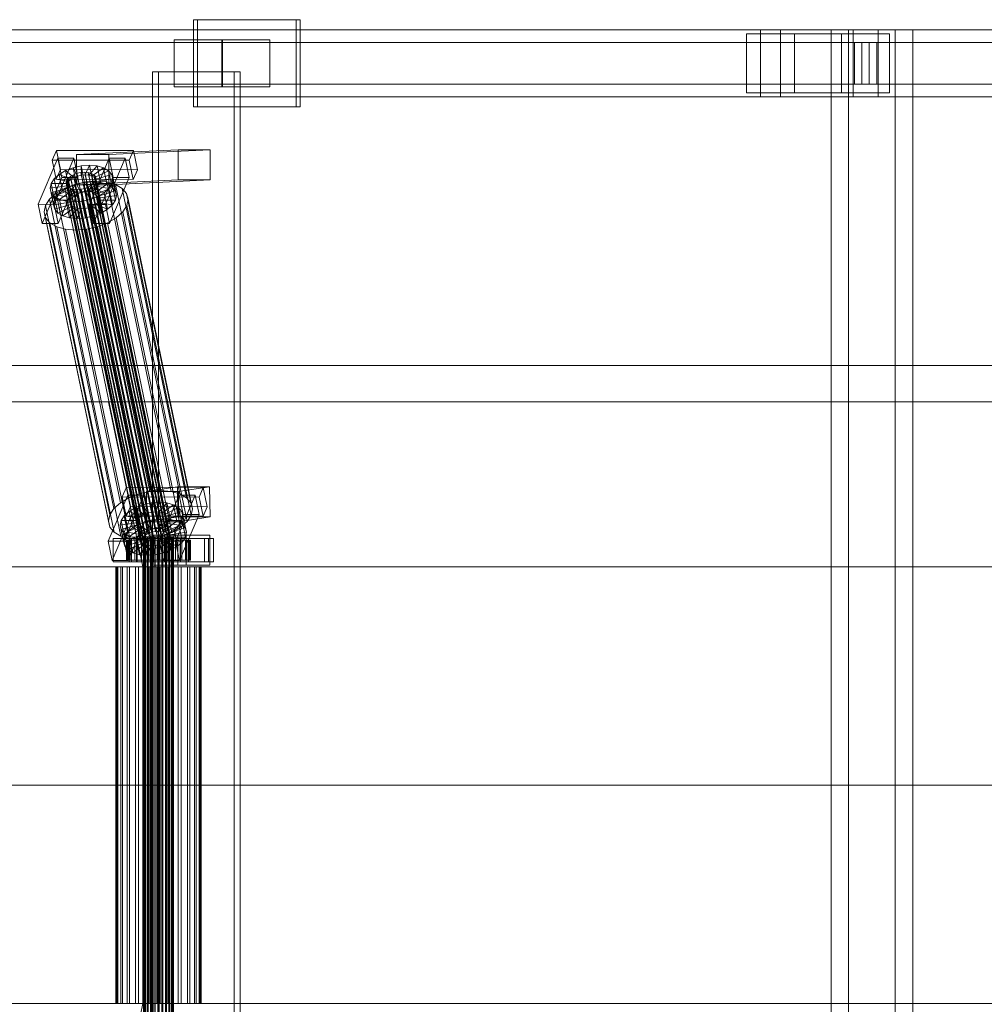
# Model space of a CAD drawing. Header units: millimetres. Extents: x -3490 to 61924, y -72580 to 6847.
# Tile 517 of 656: x 20044 to 20618, y -18130 to -17544. Entities that reach past the tile are written whole.
import ezdxf

# ---------------------------------------------------------------- set-up
doc = ezdxf.new("R2010")
doc.units = ezdxf.units.MM
doc.layers.add('superior_C02', color=7, linetype='Continuous', lineweight=0)

msp = doc.modelspace()

# ---------------------------------------------------------------- linework, layer by layer
at = {"layer": 'superior_C02'}
for p, q in [((20208.346, -17544), (20147.255, -17544)), ((20147.255, -17544), (20147.255, -17596)), ((20149.64, -17544), (20147.255, -17544)), ((20149.64, -17596), (20149.64, -17544)), ((20149.64, -17544), (20210.731, -17544)), ((20208.346, -17596), (20208.346, -17544)), ((20208.346, -17544), (20210.731, -17544)), ((20210.731, -17544), (20210.731, -17596)), ((20484.747, -17550), (19339.287, -17550)), ((19351.209, -17550), (20496.669, -17550)), ((20539.887, -17550), (19394.427, -17550)), ((19409.329, -17550), (20554.789, -17550)), ((20505.026, -17552.5), (20476.39, -17552.5)), ((20476.39, -17552.5), (20476.39, -17587.5)), ((20533.02, -17552.5), (20476.39, -17552.5)), ((20484.747, -17550), (20484.747, -17590)), ((20496.669, -17550), (20484.747, -17550)), ((21630.207, -17550), (20484.747, -17550)), ((20496.669, -17590), (20496.669, -17550)), ((20496.669, -17550), (21642.129, -17550)), ((20505.026, -17587.5), (20505.026, -17552.5)), ((20505.026, -17552.5), (20561.656, -17552.5)), ((20564.939, -17550), (20526.757, -17550)), ((20526.757, -17550), (20526.757, -18450)), ((20537.188, -17550), (20526.757, -17550)), ((20533.02, -17587.5), (20533.02, -17552.5)), ((20533.02, -17552.5), (20561.656, -17552.5)), ((20537.188, -18450), (20537.188, -17550)), ((20537.188, -17550), (20575.37, -17550)), ((20539.887, -17550), (20539.887, -17590)), ((20554.789, -17550), (20539.887, -17550)), ((21685.346, -17550), (20539.887, -17550)), ((20554.789, -17590), (20554.789, -17550)), ((20554.789, -17550), (21700.249, -17550)), ((20561.656, -17552.5), (20561.656, -17587.5)), ((20564.939, -18450), (20564.939, -17550)), ((20564.939, -17550), (20575.37, -17550)), ((20575.37, -17550), (20575.37, -18450)), ((20545.161, -17557.5), (19343.072, -17557.5)), ((19347.425, -17557.5), (20549.514, -17557.5)), ((20164.438, -17556), (20135.801, -17556)), ((20135.801, -17556), (20135.801, -17584)), ((20164.079, -17556), (20135.801, -17556)), ((20164.079, -17584), (20164.079, -17556)), ((20164.079, -17556), (20192.715, -17556)), ((20164.438, -17584), (20164.438, -17556)), ((20164.438, -17556), (20192.715, -17556)), ((20192.715, -17556), (20192.715, -17584)), ((20540.683, -17557.5), (20553.993, -17557.5)), ((20540.683, -17582.5), (20540.683, -17557.5)), ((21629.513, -17557.5), (20540.683, -17557.5)), ((20545.161, -17557.5), (20545.161, -17582.5)), ((20549.514, -17557.5), (20545.161, -17557.5)), ((20549.514, -17582.5), (20549.514, -17557.5)), ((20553.993, -17557.5), (20553.993, -17582.5)), ((20553.993, -17557.5), (21642.823, -17557.5)), ((20171.385, -17575), (20122.893, -17575)), ((20122.893, -17575), (20122.893, -18425)), ((20126.47, -17575), (20122.893, -17575)), ((20126.47, -18425), (20126.47, -17575)), ((20126.47, -17575), (20174.961, -17575)), ((20171.385, -18425), (20171.385, -17575)), ((20171.385, -17575), (20174.961, -17575)), ((20174.961, -17575), (20174.961, -18425)), ((19343.072, -17582.5), (20545.161, -17582.5)), ((19347.425, -17582.5), (20549.514, -17582.5)), ((20553.993, -17582.5), (20540.683, -17582.5)), ((20540.683, -17582.5), (21629.513, -17582.5)), ((20545.161, -17582.5), (20549.514, -17582.5)), ((20553.993, -17582.5), (21642.823, -17582.5)), ((20135.801, -17584), (20164.438, -17584)), ((20135.801, -17584), (20164.079, -17584)), ((20192.715, -17584), (20164.079, -17584)), ((20192.715, -17584), (20164.438, -17584)), ((20476.39, -17587.5), (20505.026, -17587.5)), ((20533.02, -17587.5), (20476.39, -17587.5)), ((20561.656, -17587.5), (20505.026, -17587.5)), ((20561.656, -17587.5), (20533.02, -17587.5)), ((19339.287, -17590), (20484.747, -17590)), ((19351.209, -17590), (20496.669, -17590)), ((19394.427, -17590), (20539.887, -17590)), ((19409.329, -17590), (20554.789, -17590)), ((20484.747, -17590), (20496.669, -17590)), ((20484.747, -17590), (21630.207, -17590)), ((20496.669, -17590), (21642.129, -17590)), ((20539.887, -17590), (20554.789, -17590)), ((20539.887, -17590), (21685.346, -17590)), ((20554.789, -17590), (21700.249, -17590)), ((20147.255, -17596), (20208.346, -17596)), ((20147.255, -17596), (20149.64, -17596)), ((20210.731, -17596), (20149.64, -17596)), ((20210.731, -17596), (20208.346, -17596)), ((20065.616, -17621.857), (20063.167, -17627.592)), ((20067.996, -17633.325), (20065.616, -17621.857)), ((20065.616, -17621.857), (20111.434, -17621.914)), ((20138.076, -17621.488), (20077.683, -17624.356)), ((20096.774, -17624.356), (20157.167, -17621.488)), ((20108.986, -17627.65), (20111.434, -17621.914)), ((20111.434, -17621.914), (20113.814, -17633.382)), ((20138.152, -17639.486), (20138.076, -17621.488)), ((20138.076, -17621.488), (20157.167, -17621.488)), ((20157.167, -17621.488), (20157.243, -17639.486)), ((20066.521, -17626.449), (20054.77, -17653.98)), ((20108.986, -17627.65), (20063.167, -17627.592)), ((20063.167, -17627.592), (20065.548, -17639.061)), ((20064.316, -17653.992), (20076.066, -17626.461)), ((20068.901, -17637.917), (20066.521, -17626.449)), ((20066.521, -17626.449), (20076.066, -17626.461)), ((20076.066, -17626.461), (20078.447, -17637.929)), ((20096.774, -17624.356), (20077.683, -17624.356)), ((20077.683, -17624.356), (20077.759, -17642.354)), ((20097.066, -17626.487), (20085.316, -17654.019)), ((20094.861, -17654.031), (20106.612, -17626.499)), ((20096.85, -17642.354), (20096.774, -17624.356)), ((20099.447, -17637.955), (20097.066, -17626.487)), ((20097.066, -17626.487), (20106.612, -17626.499)), ((20106.612, -17626.499), (20108.992, -17637.967)), ((20111.366, -17639.118), (20108.986, -17627.65)), ((20065.548, -17639.061), (20067.996, -17633.325)), ((20067.235, -17636.164), (20071.081, -17633.91)), ((20113.814, -17633.382), (20067.996, -17633.325)), ((20071.081, -17633.91), (20075.576, -17632.183)), ((20071.081, -17633.91), (20076.099, -17637.975)), ((20073.121, -17643.74), (20071.081, -17633.91)), ((20075.576, -17632.183), (20080.415, -17631.1)), ((20075.576, -17632.183), (20078.229, -17637.157)), ((20077.616, -17642.013), (20075.576, -17632.183)), ((20075.759, -17636.336), (20077.889, -17635.518)), ((20077.889, -17635.518), (20080.181, -17635.005)), ((20122.264, -17849.317), (20077.889, -17635.518)), ((20080.181, -17635.005), (20082.479, -17634.832)), ((20124.556, -17848.804), (20080.181, -17635.005)), ((20080.415, -17631.1), (20085.267, -17630.735)), ((20080.415, -17631.1), (20080.521, -17636.643)), ((20082.455, -17640.93), (20080.415, -17631.1)), ((20082.479, -17634.832), (20084.628, -17635.011)), ((20126.855, -17848.631), (20082.479, -17634.832)), ((20085.267, -17630.735), (20082.819, -17636.47)), ((20084.628, -17635.011), (20086.48, -17635.529)), ((20129.003, -17848.809), (20084.628, -17635.011)), ((20089.803, -17631.112), (20084.968, -17636.649)), ((20087.308, -17640.564), (20085.267, -17630.735)), ((20085.267, -17630.735), (20089.803, -17631.112)), ((20086.48, -17635.529), (20087.909, -17636.352)), ((20130.855, -17849.328), (20086.48, -17635.529)), ((20093.713, -17632.206), (20086.82, -17637.167)), ((20096.73, -17633.943), (20088.249, -17637.99)), ((20091.843, -17640.942), (20089.803, -17631.112)), ((20089.803, -17631.112), (20093.713, -17632.206)), ((20095.753, -17642.036), (20093.713, -17632.206)), ((20093.713, -17632.206), (20096.73, -17633.943)), ((20098.77, -17643.772), (20096.73, -17633.943)), ((20096.73, -17633.943), (20098.648, -17636.203)), ((20113.814, -17633.382), (20111.366, -17639.118)), ((20057.15, -17665.449), (20068.901, -17637.917)), ((20061.894, -17644.431), (20062.48, -17641.61)), ((20062.48, -17641.61), (20064.302, -17638.79)), ((20062.48, -17641.61), (20072.025, -17641.622)), ((20064.52, -17651.44), (20062.48, -17641.61)), ((20064.302, -17638.79), (20067.235, -17636.164)), ((20064.302, -17638.79), (20072.888, -17640.286)), ((20066.342, -17648.62), (20064.302, -17638.79)), ((20065.548, -17639.061), (20111.366, -17639.118)), ((20078.447, -17637.929), (20066.696, -17665.461)), ((20067.235, -17636.164), (20074.278, -17639.042)), ((20069.275, -17645.994), (20067.235, -17636.164)), ((20078.447, -17637.929), (20068.901, -17637.917)), ((20071.408, -17641.32), (20071.685, -17639.983)), ((20071.735, -17642.566), (20071.408, -17641.32)), ((20115.783, -17855.119), (20071.408, -17641.32)), ((20071.685, -17639.983), (20072.548, -17638.648)), ((20116.061, -17853.782), (20071.685, -17639.983)), ((20072.025, -17641.622), (20071.748, -17642.958)), ((20072.888, -17640.286), (20072.025, -17641.622)), ((20072.025, -17641.622), (20074.065, -17651.452)), ((20072.548, -17638.648), (20073.938, -17637.404)), ((20116.924, -17852.446), (20072.548, -17638.648)), ((20074.278, -17639.042), (20072.888, -17640.286)), ((20072.888, -17640.286), (20074.928, -17650.116)), ((20073.938, -17637.404), (20075.759, -17636.336)), ((20118.313, -17851.202), (20073.938, -17637.404)), ((20076.099, -17637.975), (20074.278, -17639.042)), ((20074.278, -17639.042), (20076.318, -17648.872)), ((20120.135, -17850.135), (20075.759, -17636.336)), ((20078.229, -17637.157), (20076.099, -17637.975)), ((20076.099, -17637.975), (20078.14, -17647.804)), ((20076.599, -17642.107), (20083.067, -17640.659)), ((20082.455, -17640.93), (20077.616, -17642.013)), ((20138.152, -17639.486), (20077.759, -17642.354)), ((20080.521, -17636.643), (20078.229, -17637.157)), ((20078.229, -17637.157), (20080.269, -17646.986)), ((20082.819, -17636.47), (20080.521, -17636.643)), ((20080.521, -17636.643), (20082.561, -17646.473)), ((20087.308, -17640.564), (20082.455, -17640.93)), ((20082.561, -17646.473), (20082.455, -17640.93)), ((20082.819, -17636.47), (20084.86, -17646.3)), ((20084.968, -17636.649), (20082.819, -17636.47)), ((20083.067, -17640.659), (20089.555, -17640.17)), ((20121.322, -17824.968), (20083.067, -17640.659)), ((20084.86, -17646.3), (20087.308, -17640.564)), ((20084.968, -17636.649), (20087.008, -17646.479)), ((20086.82, -17637.167), (20084.968, -17636.649)), ((20088.004, -17641.341), (20086.614, -17642.585)), ((20086.82, -17637.167), (20088.86, -17646.997)), ((20088.249, -17637.99), (20086.82, -17637.167)), ((20087.008, -17646.479), (20091.843, -17640.942)), ((20091.843, -17640.942), (20087.308, -17640.564)), ((20087.696, -17665.487), (20099.447, -17637.955)), ((20087.909, -17636.352), (20088.818, -17637.422)), ((20132.284, -17850.15), (20087.909, -17636.352)), ((20088.867, -17640.005), (20088.004, -17641.341)), ((20132.38, -17855.139), (20088.004, -17641.341)), ((20088.249, -17637.99), (20090.289, -17647.82)), ((20089.158, -17639.061), (20088.249, -17637.99)), ((20088.344, -17642.979), (20089.207, -17641.643)), ((20088.818, -17637.422), (20089.145, -17638.668)), ((20133.193, -17851.221), (20088.818, -17637.422)), ((20089.145, -17638.668), (20088.867, -17640.005)), ((20088.867, -17640.005), (20133.243, -17853.804)), ((20133.52, -17852.467), (20089.145, -17638.668)), ((20098.648, -17636.203), (20089.158, -17639.061)), ((20089.158, -17639.061), (20091.198, -17648.891)), ((20089.485, -17640.307), (20089.158, -17639.061)), ((20089.207, -17641.643), (20089.485, -17640.307)), ((20089.207, -17641.643), (20098.753, -17641.655)), ((20091.247, -17651.473), (20089.207, -17641.643)), ((20099.338, -17638.834), (20089.485, -17640.307)), ((20089.485, -17640.307), (20091.525, -17650.137)), ((20089.555, -17640.17), (20095.618, -17640.674)), ((20127.809, -17824.479), (20089.555, -17640.17)), ((20095.753, -17642.036), (20091.843, -17640.942)), ((20095.618, -17640.674), (20100.844, -17642.137)), ((20133.873, -17824.984), (20095.618, -17640.674)), ((20157.243, -17639.486), (20096.85, -17642.354)), ((20098.753, -17641.655), (20096.931, -17644.475)), ((20108.992, -17637.967), (20097.241, -17665.499)), ((20100.689, -17646.033), (20098.648, -17636.203)), ((20098.648, -17636.203), (20099.338, -17638.834)), ((20099.338, -17638.834), (20098.753, -17641.655)), ((20098.753, -17641.655), (20100.793, -17651.485)), ((20101.379, -17648.664), (20099.338, -17638.834)), ((20108.992, -17637.967), (20099.447, -17637.955)), ((20157.243, -17639.486), (20138.152, -17639.486)), ((20061.526, -17650.939), (20065.448, -17647.428)), ((20061.894, -17644.431), (20071.748, -17642.958)), ((20062.584, -17647.062), (20061.894, -17644.431)), ((20063.934, -17654.261), (20061.894, -17644.431)), ((20062.584, -17647.062), (20072.075, -17644.204)), ((20064.503, -17649.322), (20062.584, -17647.062)), ((20064.624, -17656.892), (20062.584, -17647.062)), ((20064.503, -17649.322), (20072.984, -17645.275)), ((20065.448, -17647.428), (20070.589, -17644.416)), ((20103.703, -17831.737), (20065.448, -17647.428)), ((20069.275, -17645.994), (20066.342, -17648.62)), ((20067.52, -17651.059), (20074.413, -17646.098)), ((20073.121, -17643.74), (20069.275, -17645.994)), ((20076.318, -17648.872), (20069.275, -17645.994)), ((20070.589, -17644.416), (20076.599, -17642.107)), ((20108.844, -17828.725), (20070.589, -17644.416)), ((20071.429, -17652.153), (20076.265, -17646.616)), ((20072.643, -17643.637), (20071.735, -17642.566)), ((20116.11, -17856.365), (20071.735, -17642.566)), ((20071.748, -17642.958), (20072.075, -17644.204)), ((20071.748, -17642.958), (20073.788, -17652.788)), ((20072.075, -17644.204), (20072.984, -17645.275)), ((20072.075, -17644.204), (20074.115, -17654.034)), ((20074.073, -17644.459), (20072.643, -17643.637)), ((20117.019, -17857.435), (20072.643, -17643.637)), ((20072.984, -17645.275), (20074.413, -17646.098)), ((20072.984, -17645.275), (20075.024, -17655.105)), ((20077.616, -17642.013), (20073.121, -17643.74)), ((20078.14, -17647.804), (20073.121, -17643.74)), ((20075.924, -17644.978), (20074.073, -17644.459)), ((20118.448, -17858.258), (20074.073, -17644.459)), ((20074.413, -17646.098), (20076.265, -17646.616)), ((20074.413, -17646.098), (20076.453, -17655.927)), ((20078.073, -17645.156), (20075.924, -17644.978)), ((20120.3, -17858.776), (20075.924, -17644.978)), ((20075.965, -17652.53), (20078.413, -17646.795)), ((20076.265, -17646.616), (20078.413, -17646.795)), ((20076.265, -17646.616), (20078.305, -17656.446)), ((20114.853, -17826.416), (20076.599, -17642.107)), ((20080.269, -17646.986), (20077.616, -17642.013)), ((20077.759, -17642.354), (20096.85, -17642.354)), ((20080.371, -17644.983), (20078.073, -17645.156)), ((20122.448, -17858.955), (20078.073, -17645.156)), ((20078.14, -17647.804), (20080.269, -17646.986)), ((20078.413, -17646.795), (20080.712, -17646.622)), ((20078.413, -17646.795), (20080.453, -17656.624)), ((20080.269, -17646.986), (20082.561, -17646.473)), ((20082.664, -17644.47), (20080.371, -17644.983)), ((20124.747, -17858.782), (20080.371, -17644.983)), ((20080.712, -17646.622), (20083.004, -17646.108)), ((20080.817, -17652.165), (20080.712, -17646.622)), ((20080.712, -17646.622), (20082.752, -17656.451)), ((20082.561, -17646.473), (20084.86, -17646.3)), ((20084.793, -17643.652), (20082.664, -17644.47)), ((20127.039, -17858.269), (20082.664, -17644.47)), ((20083.004, -17646.108), (20085.133, -17645.29)), ((20085.656, -17651.082), (20083.004, -17646.108)), ((20083.004, -17646.108), (20085.044, -17655.938)), ((20086.614, -17642.585), (20084.793, -17643.652)), ((20129.168, -17857.451), (20084.793, -17643.652)), ((20084.86, -17646.3), (20087.008, -17646.479)), ((20085.133, -17645.29), (20086.955, -17644.223)), ((20090.152, -17649.355), (20085.133, -17645.29)), ((20085.133, -17645.29), (20087.173, -17655.12)), ((20130.99, -17856.383), (20086.614, -17642.585)), ((20086.955, -17644.223), (20088.344, -17642.979)), ((20093.997, -17647.101), (20086.955, -17644.223)), ((20086.955, -17644.223), (20088.995, -17654.053)), ((20087.008, -17646.479), (20088.86, -17646.997)), ((20096.931, -17644.475), (20088.344, -17642.979)), ((20088.344, -17642.979), (20090.384, -17652.809)), ((20088.86, -17646.997), (20095.753, -17642.036)), ((20088.86, -17646.997), (20090.289, -17647.82)), ((20093.997, -17647.101), (20090.152, -17649.355)), ((20090.289, -17647.82), (20098.77, -17643.772)), ((20091.198, -17648.891), (20100.689, -17646.033)), ((20096.931, -17644.475), (20093.997, -17647.101)), ((20096.037, -17656.931), (20093.997, -17647.101)), ((20098.77, -17643.772), (20095.753, -17642.036)), ((20098.971, -17654.305), (20096.931, -17644.475)), ((20100.689, -17646.033), (20098.77, -17643.772)), ((20101.379, -17648.664), (20100.689, -17646.033)), ((20100.844, -17642.137), (20104.878, -17644.459)), ((20139.099, -17826.446), (20100.844, -17642.137)), ((20104.878, -17644.459), (20107.443, -17647.481)), ((20143.132, -17828.768), (20104.878, -17644.459)), ((20107.443, -17647.481), (20108.365, -17650.998)), ((20145.698, -17831.79), (20107.443, -17647.481)), ((20059.091, -17654.709), (20061.526, -17650.939)), ((20099.781, -17835.248), (20061.526, -17650.939)), ((20064.52, -17651.44), (20063.934, -17654.261)), ((20073.788, -17652.788), (20063.934, -17654.261)), ((20067.52, -17651.059), (20064.503, -17649.322)), ((20066.543, -17659.152), (20064.503, -17649.322)), ((20066.342, -17648.62), (20064.52, -17651.44)), ((20074.065, -17651.452), (20064.52, -17651.44)), ((20074.928, -17650.116), (20066.342, -17648.62)), ((20071.429, -17652.153), (20067.52, -17651.059)), ((20069.56, -17660.889), (20067.52, -17651.059)), ((20075.965, -17652.53), (20071.429, -17652.153)), ((20073.47, -17661.983), (20071.429, -17652.153)), ((20073.788, -17652.788), (20074.065, -17651.452)), ((20074.115, -17654.034), (20073.788, -17652.788)), ((20074.065, -17651.452), (20074.928, -17650.116)), ((20074.928, -17650.116), (20076.318, -17648.872)), ((20080.817, -17652.165), (20075.965, -17652.53)), ((20078.005, -17662.36), (20075.965, -17652.53)), ((20076.318, -17648.872), (20078.14, -17647.804)), ((20085.656, -17651.082), (20080.817, -17652.165)), ((20082.858, -17661.995), (20080.817, -17652.165)), ((20090.152, -17649.355), (20085.656, -17651.082)), ((20087.697, -17660.912), (20085.656, -17651.082)), ((20090.384, -17652.809), (20088.995, -17654.053)), ((20092.192, -17659.184), (20090.152, -17649.355)), ((20090.289, -17647.82), (20091.198, -17648.891)), ((20091.247, -17651.473), (20090.384, -17652.809)), ((20090.384, -17652.809), (20098.971, -17654.305)), ((20091.198, -17648.891), (20091.525, -17650.137)), ((20091.525, -17650.137), (20091.247, -17651.473)), ((20100.793, -17651.485), (20091.247, -17651.473)), ((20091.525, -17650.137), (20101.379, -17648.664)), ((20098.971, -17654.305), (20100.793, -17651.485)), ((20100.793, -17651.485), (20101.379, -17648.664)), ((20108.365, -17650.998), (20107.582, -17654.769)), ((20146.62, -17835.307), (20108.365, -17650.998)), ((20064.316, -17653.992), (20054.77, -17653.98)), ((20054.77, -17653.98), (20057.15, -17665.449)), ((20058.308, -17658.48), (20059.091, -17654.709)), ((20059.23, -17661.997), (20058.308, -17658.48)), ((20096.562, -17842.789), (20058.308, -17658.48)), ((20097.346, -17839.018), (20059.091, -17654.709)), ((20063.934, -17654.261), (20064.624, -17656.892)), ((20066.696, -17665.461), (20064.316, -17653.992)), ((20074.115, -17654.034), (20064.624, -17656.892)), ((20064.624, -17656.892), (20066.543, -17659.152)), ((20075.024, -17655.105), (20066.543, -17659.152)), ((20066.543, -17659.152), (20069.56, -17660.889)), ((20076.453, -17655.927), (20069.56, -17660.889)), ((20078.305, -17656.446), (20073.47, -17661.983)), ((20075.024, -17655.105), (20074.115, -17654.034)), ((20076.453, -17655.927), (20075.024, -17655.105)), ((20078.305, -17656.446), (20076.453, -17655.927)), ((20080.453, -17656.624), (20078.005, -17662.36)), ((20080.453, -17656.624), (20078.305, -17656.446)), ((20082.752, -17656.451), (20080.453, -17656.624)), ((20085.044, -17655.938), (20082.752, -17656.451)), ((20082.752, -17656.451), (20082.858, -17661.995)), ((20087.173, -17655.12), (20085.044, -17655.938)), ((20085.044, -17655.938), (20087.697, -17660.912)), ((20094.861, -17654.031), (20085.316, -17654.019)), ((20085.316, -17654.019), (20087.696, -17665.487)), ((20088.995, -17654.053), (20087.173, -17655.12)), ((20087.173, -17655.12), (20092.192, -17659.184)), ((20087.697, -17660.912), (20092.192, -17659.184)), ((20088.995, -17654.053), (20096.037, -17656.931)), ((20092.192, -17659.184), (20096.037, -17656.931)), ((20097.241, -17665.499), (20094.861, -17654.031)), ((20096.037, -17656.931), (20098.971, -17654.305)), ((20105.147, -17658.539), (20101.225, -17662.05)), ((20107.582, -17654.769), (20105.147, -17658.539)), ((20143.401, -17842.848), (20105.147, -17658.539)), ((20107.582, -17654.769), (20145.837, -17839.078)), ((20061.796, -17665.019), (20059.23, -17661.997)), ((20097.485, -17846.306), (20059.23, -17661.997)), ((20065.829, -17667.341), (20061.796, -17665.019)), ((20100.05, -17849.328), (20061.796, -17665.019)), ((20069.56, -17660.889), (20073.47, -17661.983)), ((20073.47, -17661.983), (20078.005, -17662.36)), ((20078.005, -17662.36), (20082.858, -17661.995)), ((20082.858, -17661.995), (20087.697, -17660.912)), ((20096.084, -17665.062), (20090.074, -17667.371)), ((20101.225, -17662.05), (20096.084, -17665.062)), ((20134.339, -17849.371), (20096.084, -17665.062)), ((20139.479, -17846.359), (20101.225, -17662.05)), ((20057.15, -17665.449), (20066.696, -17665.461)), ((20071.055, -17668.803), (20065.829, -17667.341)), ((20104.083, -17851.65), (20065.829, -17667.341)), ((20077.118, -17669.308), (20071.055, -17668.803)), ((20109.31, -17853.113), (20071.055, -17668.803)), ((20083.606, -17668.819), (20077.118, -17669.308)), ((20115.373, -17853.617), (20077.118, -17669.308)), ((20090.074, -17667.371), (20083.606, -17668.819)), ((20121.86, -17853.128), (20083.606, -17668.819)), ((20087.696, -17665.487), (20097.241, -17665.499)), ((20128.329, -17851.68), (20090.074, -17667.371)), ((15575.415, -17750), (24634.01, -17750)), ((24635.508, -17750), (15576.913, -17750)), ((19160.686, -17771.702), (20096.643, -17771.702)), ((20098.422, -17771.702), (19162.465, -17771.702)), ((20096.643, -17771.702), (20117.046, -17870)), ((20096.643, -17771.702), (20098.422, -17771.702)), ((20096.643, -17771.702), (21032.6, -17771.702)), ((20118.824, -17870), (20098.422, -17771.702)), ((21034.379, -17771.702), (20098.422, -17771.702)), ((20107.271, -17822.549), (20104.823, -17828.285)), ((20109.651, -17834.017), (20107.271, -17822.549)), ((20107.271, -17822.549), (20153.089, -17822.606)), ((20137.762, -17822.189), (20119.253, -17825.057)), ((20138.009, -17840.17), (20137.762, -17822.189)), ((20137.762, -17822.189), (20156.852, -17822.189)), ((20138.343, -17825.057), (20156.852, -17822.189)), ((20150.641, -17828.342), (20153.089, -17822.606)), ((20153.089, -17822.606), (20155.469, -17834.074)), ((20156.852, -17822.189), (20157.1, -17840.17)), ((20108.176, -17827.141), (20096.425, -17854.673)), ((20108.844, -17828.725), (20103.703, -17831.737)), ((20150.641, -17828.342), (20104.823, -17828.285)), ((20104.823, -17828.285), (20107.203, -17839.753)), ((20105.971, -17854.685), (20117.721, -17827.153)), ((20110.556, -17838.609), (20108.176, -17827.141)), ((20108.176, -17827.141), (20117.721, -17827.153)), ((20114.853, -17826.416), (20108.844, -17828.725)), ((20121.322, -17824.968), (20114.853, -17826.416)), ((20117.721, -17827.153), (20120.102, -17838.621)), ((20138.343, -17825.057), (20119.253, -17825.057)), ((20119.253, -17825.057), (20119.5, -17843.038)), ((20127.809, -17824.479), (20121.322, -17824.968)), ((20138.721, -17827.179), (20126.971, -17854.711)), ((20133.873, -17824.984), (20127.809, -17824.479)), ((20139.099, -17826.446), (20133.873, -17824.984)), ((20136.516, -17854.723), (20148.267, -17827.191)), ((20138.591, -17843.038), (20138.343, -17825.057)), ((20141.102, -17838.647), (20138.721, -17827.179)), ((20138.721, -17827.179), (20148.267, -17827.191)), ((20143.132, -17828.768), (20139.099, -17826.446)), ((20145.698, -17831.79), (20143.132, -17828.768)), ((20148.267, -17827.191), (20150.647, -17838.659)), ((20153.021, -17839.81), (20150.641, -17828.342)), ((20099.781, -17835.248), (20097.346, -17839.018)), ((20103.703, -17831.737), (20099.781, -17835.248)), ((20107.203, -17839.753), (20109.651, -17834.017)), ((20108.89, -17836.856), (20112.736, -17834.603)), ((20155.469, -17834.074), (20109.651, -17834.017)), ((20112.736, -17834.603), (20117.231, -17832.875)), ((20112.736, -17834.603), (20117.755, -17838.667)), ((20114.776, -17844.433), (20112.736, -17834.603)), ((20117.231, -17832.875), (20122.07, -17831.792)), ((20117.231, -17832.875), (20119.884, -17837.849)), ((20119.271, -17842.705), (20117.231, -17832.875)), ((20122.07, -17831.792), (20126.923, -17831.427)), ((20122.07, -17831.792), (20122.176, -17837.336)), ((20124.11, -17841.622), (20122.07, -17831.792)), ((20126.923, -17831.427), (20124.475, -17837.163)), ((20131.458, -17831.804), (20126.623, -17837.341)), ((20128.963, -17841.257), (20126.923, -17831.427)), ((20126.923, -17831.427), (20131.458, -17831.804)), ((20135.368, -17832.898), (20128.475, -17837.86)), ((20138.385, -17834.635), (20129.904, -17838.682)), ((20133.498, -17841.634), (20131.458, -17831.804)), ((20131.458, -17831.804), (20135.368, -17832.898)), ((20137.408, -17842.728), (20135.368, -17832.898)), ((20135.368, -17832.898), (20138.385, -17834.635)), ((20140.425, -17844.465), (20138.385, -17834.635)), ((20138.385, -17834.635), (20140.304, -17836.895)), ((20146.62, -17835.307), (20145.698, -17831.79)), ((20145.837, -17839.078), (20146.62, -17835.307)), ((20155.469, -17834.074), (20153.021, -17839.81)), ((20097.346, -17839.018), (20096.562, -17842.789)), ((20098.806, -17866.141), (20110.556, -17838.609)), ((20104.135, -17842.302), (20105.957, -17839.482)), ((20105.957, -17839.482), (20108.89, -17836.856)), ((20105.957, -17839.482), (20114.543, -17840.978)), ((20107.997, -17849.312), (20105.957, -17839.482)), ((20107.203, -17839.753), (20153.021, -17839.81)), ((20120.102, -17838.621), (20108.351, -17866.153)), ((20108.89, -17836.856), (20115.933, -17839.734)), ((20110.931, -17846.686), (20108.89, -17836.856)), ((20120.102, -17838.621), (20110.556, -17838.609)), ((20114.543, -17840.978), (20113.68, -17842.314)), ((20115.933, -17839.734), (20114.543, -17840.978)), ((20114.543, -17840.978), (20116.584, -17850.808)), ((20117.755, -17838.667), (20115.933, -17839.734)), ((20115.933, -17839.734), (20117.973, -17849.564)), ((20119.884, -17837.849), (20117.755, -17838.667)), ((20117.755, -17838.667), (20119.795, -17848.497)), ((20138.009, -17840.17), (20119.5, -17843.038)), ((20122.176, -17837.336), (20119.884, -17837.849)), ((20119.884, -17837.849), (20121.924, -17847.679)), ((20124.475, -17837.163), (20122.176, -17837.336)), ((20122.176, -17837.336), (20124.216, -17847.165)), ((20128.963, -17841.257), (20124.11, -17841.622)), ((20124.475, -17837.163), (20126.515, -17846.992)), ((20126.623, -17837.341), (20124.475, -17837.163)), ((20126.515, -17846.992), (20128.963, -17841.257)), ((20126.623, -17837.341), (20128.663, -17847.171)), ((20128.475, -17837.86), (20126.623, -17837.341)), ((20128.475, -17837.86), (20130.515, -17847.689)), ((20129.904, -17838.682), (20128.475, -17837.86)), ((20133.498, -17841.634), (20128.963, -17841.257)), ((20129.351, -17866.179), (20141.102, -17838.647)), ((20129.904, -17838.682), (20131.944, -17848.512)), ((20130.813, -17839.753), (20129.904, -17838.682)), ((20140.304, -17836.895), (20130.813, -17839.753)), ((20130.813, -17839.753), (20132.853, -17849.583)), ((20131.14, -17840.999), (20130.813, -17839.753)), ((20130.862, -17842.335), (20131.14, -17840.999)), ((20140.994, -17839.526), (20131.14, -17840.999)), ((20131.14, -17840.999), (20133.18, -17850.829)), ((20157.1, -17840.17), (20138.009, -17840.17)), ((20157.1, -17840.17), (20138.591, -17843.038)), ((20150.647, -17838.659), (20138.897, -17866.191)), ((20142.344, -17846.725), (20140.304, -17836.895)), ((20140.304, -17836.895), (20140.994, -17839.526)), ((20140.994, -17839.526), (20140.408, -17842.347)), ((20143.034, -17849.356), (20140.994, -17839.526)), ((20150.647, -17838.659), (20141.102, -17838.647)), ((20143.401, -17842.848), (20145.837, -17839.078)), ((20096.562, -17842.789), (20097.485, -17846.306)), ((20097.485, -17846.306), (20100.05, -17849.328)), ((20103.549, -17845.123), (20104.135, -17842.302)), ((20103.549, -17845.123), (20113.403, -17843.65)), ((20104.239, -17847.754), (20103.549, -17845.123)), ((20105.589, -17854.953), (20103.549, -17845.123)), ((20104.135, -17842.302), (20113.68, -17842.314)), ((20106.175, -17852.132), (20104.135, -17842.302)), ((20104.239, -17847.754), (20113.73, -17844.897)), ((20106.158, -17850.015), (20114.639, -17845.967)), ((20110.931, -17846.686), (20107.997, -17849.312)), ((20109.175, -17851.751), (20116.068, -17846.79)), ((20114.776, -17844.433), (20110.931, -17846.686)), ((20117.973, -17849.564), (20110.931, -17846.686)), ((20113.68, -17842.314), (20113.403, -17843.65)), ((20113.403, -17843.65), (20113.73, -17844.897)), ((20113.403, -17843.65), (20115.443, -17853.48)), ((20113.68, -17842.314), (20115.721, -17852.144)), ((20113.73, -17844.897), (20114.639, -17845.967)), ((20113.73, -17844.897), (20115.77, -17854.726)), ((20114.639, -17845.967), (20116.068, -17846.79)), ((20114.639, -17845.967), (20116.679, -17855.797)), ((20119.271, -17842.705), (20114.776, -17844.433)), ((20119.795, -17848.497), (20114.776, -17844.433)), ((20116.068, -17846.79), (20117.92, -17847.308)), ((20116.068, -17846.79), (20118.108, -17856.62)), ((20124.11, -17841.622), (20119.271, -17842.705)), ((20121.924, -17847.679), (20119.271, -17842.705)), ((20119.5, -17843.038), (20138.591, -17843.038)), ((20121.924, -17847.679), (20124.216, -17847.165)), ((20122.367, -17847.314), (20124.659, -17846.801)), ((20124.216, -17847.165), (20124.11, -17841.622)), ((20124.216, -17847.165), (20126.515, -17846.992)), ((20124.659, -17846.801), (20126.788, -17845.983)), ((20127.311, -17851.774), (20124.659, -17846.801)), ((20124.659, -17846.801), (20126.699, -17856.631)), ((20126.515, -17846.992), (20128.663, -17847.171)), ((20126.788, -17845.983), (20128.61, -17844.915)), ((20131.807, -17850.047), (20126.788, -17845.983)), ((20126.788, -17845.983), (20128.828, -17855.812)), ((20128.61, -17844.915), (20129.999, -17843.671)), ((20135.652, -17847.793), (20128.61, -17844.915)), ((20128.61, -17844.915), (20130.65, -17854.745)), ((20128.663, -17847.171), (20133.498, -17841.634)), ((20128.663, -17847.171), (20130.515, -17847.689)), ((20129.999, -17843.671), (20130.862, -17842.335)), ((20138.586, -17845.167), (20129.999, -17843.671)), ((20129.999, -17843.671), (20132.04, -17853.501)), ((20130.515, -17847.689), (20137.408, -17842.728)), ((20130.862, -17842.335), (20140.408, -17842.347)), ((20132.903, -17852.165), (20130.862, -17842.335)), ((20131.944, -17848.512), (20140.425, -17844.465)), ((20132.853, -17849.583), (20142.344, -17846.725)), ((20137.408, -17842.728), (20133.498, -17841.634)), ((20134.339, -17849.371), (20139.479, -17846.359)), ((20138.586, -17845.167), (20135.652, -17847.793)), ((20140.425, -17844.465), (20137.408, -17842.728)), ((20140.408, -17842.347), (20138.586, -17845.167)), ((20140.626, -17854.997), (20138.586, -17845.167)), ((20139.479, -17846.359), (20143.401, -17842.848)), ((20140.408, -17842.347), (20142.448, -17852.177)), ((20142.344, -17846.725), (20140.425, -17844.465)), ((20143.034, -17849.356), (20142.344, -17846.725)), ((20109.039, -17853), (20099.494, -17853)), ((20099.494, -17853), (20099.494, -17867)), ((20113.8, -17853), (20099.494, -17853)), ((20100.05, -17849.328), (20104.083, -17851.65)), ((20104.083, -17851.65), (20109.31, -17853.113)), ((20106.158, -17850.015), (20104.239, -17847.754)), ((20106.279, -17857.584), (20104.239, -17847.754)), ((20106.175, -17852.132), (20105.589, -17854.953)), ((20109.175, -17851.751), (20106.158, -17850.015)), ((20108.198, -17859.844), (20106.158, -17850.015)), ((20107.997, -17849.312), (20106.175, -17852.132)), ((20115.721, -17852.144), (20106.175, -17852.132)), ((20116.584, -17850.808), (20107.997, -17849.312)), ((20109.039, -17867), (20109.039, -17853)), ((20109.039, -17853), (20123.346, -17853)), ((20113.084, -17852.845), (20109.175, -17851.751)), ((20111.215, -17861.581), (20109.175, -17851.751)), ((20156.159, -17853), (20110.341, -17853)), ((20110.341, -17853), (20110.341, -17867)), ((20113.321, -17853), (20110.341, -17853)), ((20113.084, -17852.845), (20117.92, -17847.308)), ((20117.62, -17853.223), (20113.084, -17852.845)), ((20115.125, -17862.675), (20113.084, -17852.845)), ((20113.321, -17867), (20113.321, -17853)), ((20113.321, -17853), (20159.14, -17853)), ((20113.8, -17867), (20113.8, -17853)), ((20113.8, -17853), (20123.346, -17853)), ((20115.443, -17853.48), (20115.721, -17852.144)), ((20115.721, -17852.144), (20116.584, -17850.808)), ((20116.924, -17852.446), (20116.061, -17853.782)), ((20116.584, -17850.808), (20117.973, -17849.564)), ((20118.313, -17851.202), (20116.924, -17852.446)), ((20117.613, -17852), (20117.402, -17852)), ((20117.402, -17852), (20117.804, -17852)), ((20117.402, -18148), (20117.402, -17852)), ((20118.423, -17852), (20117.613, -17852)), ((20117.613, -18148), (20117.613, -17852)), ((20117.62, -17853.223), (20120.068, -17847.487)), ((20122.473, -17852.857), (20117.62, -17853.223)), ((20117.804, -17852), (20118.791, -17852)), ((20117.804, -18148), (20117.804, -17852)), ((20117.92, -17847.308), (20120.068, -17847.487)), ((20117.92, -17847.308), (20119.96, -17857.138)), ((20117.973, -17849.564), (20119.795, -17848.497)), ((20120.135, -17850.135), (20118.313, -17851.202)), ((20119.776, -17852), (20118.423, -17852)), ((20118.423, -18148), (20118.423, -17852)), ((20118.791, -17852), (20120.296, -17852)), ((20118.791, -18148), (20118.791, -17852)), ((20121.58, -17852), (20119.776, -17852)), ((20119.776, -18148), (20119.776, -17852)), ((20119.795, -17848.497), (20121.924, -17847.679)), ((20120.068, -17847.487), (20122.367, -17847.314)), ((20120.068, -17847.487), (20122.108, -17857.317)), ((20122.264, -17849.317), (20120.135, -17850.135)), ((20120.296, -17852), (20122.217, -17852)), ((20120.296, -18148), (20120.296, -17852)), ((20123.712, -17852), (20121.58, -17852)), ((20121.58, -18148), (20121.58, -17852)), ((20121.86, -17853.128), (20128.329, -17851.68)), ((20122.217, -17852), (20124.422, -17852)), ((20122.217, -18148), (20122.217, -17852)), ((20124.556, -17848.804), (20122.264, -17849.317)), ((20122.473, -17852.857), (20122.367, -17847.314)), ((20122.367, -17847.314), (20124.407, -17857.144)), ((20127.311, -17851.774), (20122.473, -17852.857)), ((20124.513, -17862.687), (20122.473, -17852.857)), ((20123.346, -17853), (20123.346, -17867)), ((20142.795, -17851), (20123.704, -17851)), ((20123.704, -17851), (20123.704, -17869)), ((20137.892, -17851), (20123.704, -17851)), ((20126.027, -17852), (20123.712, -17852)), ((20123.712, -18148), (20123.712, -17852)), ((20124.422, -17852), (20126.762, -17852)), ((20124.422, -18148), (20124.422, -17852)), ((20126.855, -17848.631), (20124.556, -17848.804)), ((20128.367, -17852), (20126.027, -17852)), ((20126.027, -18148), (20126.027, -17852)), ((20126.762, -17852), (20129.077, -17852)), ((20126.762, -18148), (20126.762, -17852)), ((20129.003, -17848.809), (20126.855, -17848.631)), ((20131.807, -17850.047), (20127.311, -17851.774)), ((20129.352, -17861.604), (20127.311, -17851.774)), ((20128.329, -17851.68), (20134.339, -17849.371)), ((20130.573, -17852), (20128.367, -17852)), ((20128.367, -18148), (20128.367, -17852)), ((20130.855, -17849.328), (20129.003, -17848.809)), ((20129.077, -17852), (20131.209, -17852)), ((20129.077, -18148), (20129.077, -17852)), ((20139.585, -17853), (20130.04, -17853)), ((20130.04, -17853), (20130.04, -17867)), ((20144.346, -17853), (20130.04, -17853)), ((20130.515, -17847.689), (20131.944, -17848.512)), ((20132.493, -17852), (20130.573, -17852)), ((20130.573, -18148), (20130.573, -17852)), ((20132.284, -17850.15), (20130.855, -17849.328)), ((20131.209, -17852), (20133.013, -17852)), ((20131.209, -18148), (20131.209, -17852)), ((20135.652, -17847.793), (20131.807, -17850.047)), ((20133.847, -17859.877), (20131.807, -17850.047)), ((20131.944, -17848.512), (20132.853, -17849.583)), ((20132.903, -17852.165), (20132.04, -17853.501)), ((20133.193, -17851.221), (20132.284, -17850.15)), ((20133.999, -17852), (20132.493, -17852)), ((20132.493, -18148), (20132.493, -17852)), ((20132.853, -17849.583), (20133.18, -17850.829)), ((20133.18, -17850.829), (20132.903, -17852.165)), ((20142.448, -17852.177), (20132.903, -17852.165)), ((20133.013, -17852), (20134.366, -17852)), ((20133.013, -18148), (20133.013, -17852)), ((20133.18, -17850.829), (20143.034, -17849.356)), ((20133.52, -17852.467), (20133.193, -17851.221)), ((20133.243, -17853.804), (20133.52, -17852.467)), ((20134.986, -17852), (20133.999, -17852)), ((20133.999, -18148), (20133.999, -17852)), ((20134.366, -17852), (20135.176, -17852)), ((20134.366, -18148), (20134.366, -17852)), ((20135.387, -17852), (20134.986, -17852)), ((20134.986, -17852), (20134.986, -18148)), ((20135.176, -17852), (20135.387, -17852)), ((20135.176, -18148), (20135.176, -17852)), ((20135.387, -18148), (20135.387, -17852)), ((20137.693, -17857.623), (20135.652, -17847.793)), ((20137.892, -17869), (20137.892, -17851)), ((20137.892, -17851), (20156.983, -17851)), ((20139.585, -17867), (20139.585, -17853)), ((20139.585, -17853), (20153.892, -17853)), ((20140.626, -17854.997), (20142.448, -17852.177)), ((20142.448, -17852.177), (20143.034, -17849.356)), ((20142.795, -17869), (20142.795, -17851)), ((20142.795, -17851), (20156.983, -17851)), ((20144.346, -17867), (20144.346, -17853)), ((20144.346, -17853), (20153.892, -17853)), ((20153.892, -17853), (20153.892, -17867)), ((20156.159, -17867), (20156.159, -17853)), ((20156.159, -17853), (20159.14, -17853)), ((20156.983, -17851), (20156.983, -17869)), ((20159.14, -17853), (20159.14, -17867)), ((20105.971, -17854.685), (20096.425, -17854.673)), ((20096.425, -17854.673), (20098.806, -17866.141)), ((20115.443, -17853.48), (20105.589, -17854.953)), ((20105.589, -17854.953), (20106.279, -17857.584)), ((20108.351, -17866.153), (20105.971, -17854.685)), ((20115.77, -17854.726), (20106.279, -17857.584)), ((20106.279, -17857.584), (20108.198, -17859.844)), ((20107.857, -17854), (20107.411, -17854)), ((20107.411, -17854), (20117.402, -17854)), ((20107.411, -17866), (20107.411, -17854)), ((20107.411, -17854), (20108.258, -17854)), ((20109.566, -17854), (20107.857, -17854)), ((20107.857, -17854), (20117.613, -17854)), ((20107.857, -17866), (20107.857, -17854)), ((20116.679, -17855.797), (20108.198, -17859.844)), ((20108.258, -17854), (20117.804, -17854)), ((20108.258, -17866), (20108.258, -17854)), ((20108.258, -17854), (20110.342, -17854)), ((20109.31, -17853.113), (20115.373, -17853.617)), ((20112.422, -17854), (20109.566, -17854)), ((20109.566, -17854), (20118.423, -17854)), ((20109.566, -17866), (20109.566, -17854)), ((20110.342, -17854), (20118.791, -17854)), ((20110.342, -17866), (20110.342, -17854)), ((20110.342, -17854), (20113.52, -17854)), ((20118.108, -17856.62), (20111.215, -17861.581)), ((20116.231, -17854), (20112.422, -17854)), ((20112.422, -17854), (20119.776, -17854)), ((20112.422, -17866), (20112.422, -17854)), ((20113.52, -17854), (20120.296, -17854)), ((20113.52, -17866), (20113.52, -17854)), ((20113.52, -17854), (20117.575, -17854)), ((20119.96, -17857.138), (20115.125, -17862.675)), ((20115.373, -17853.617), (20121.86, -17853.128)), ((20115.77, -17854.726), (20115.443, -17853.48)), ((20116.679, -17855.797), (20115.77, -17854.726)), ((20116.061, -17853.782), (20115.783, -17855.119)), ((20115.783, -17855.119), (20116.11, -17856.365)), ((20116.11, -17856.365), (20117.019, -17857.435)), ((20120.732, -17854), (20116.231, -17854)), ((20116.231, -17854), (20121.58, -17854)), ((20116.231, -17866), (20116.231, -17854)), ((20118.108, -17856.62), (20116.679, -17855.797)), ((20117.019, -17857.435), (20118.448, -17858.258)), ((20117.402, -17854), (20117.613, -17854)), ((20117.402, -17854), (20117.402, -17866)), ((20117.804, -17854), (20117.402, -17854)), ((20117.575, -17854), (20122.217, -17854)), ((20117.575, -17866), (20117.575, -17854)), ((20117.575, -17854), (20122.231, -17854)), ((20117.613, -17854), (20118.423, -17854)), ((20117.613, -17854), (20117.613, -17866)), ((20119.66, -17863.052), (20117.62, -17853.223)), ((20117.804, -17854), (20117.804, -17866)), ((20118.791, -17854), (20117.804, -17854)), ((20119.96, -17857.138), (20118.108, -17856.62)), ((20118.423, -17854), (20119.776, -17854)), ((20118.423, -17854), (20118.423, -17866)), ((20118.448, -17858.258), (20120.3, -17858.776)), ((20118.791, -17854), (20118.791, -17866)), ((20120.296, -17854), (20118.791, -17854)), ((20122.108, -17857.317), (20119.66, -17863.052)), ((20119.776, -17854), (20121.58, -17854)), ((20119.776, -17854), (20119.776, -17866)), ((20122.108, -17857.317), (20119.96, -17857.138)), ((20120.296, -17854), (20120.296, -17866)), ((20122.217, -17854), (20120.296, -17854)), ((20120.3, -17858.776), (20122.448, -17858.955)), ((20125.619, -17854), (20120.732, -17854)), ((20120.732, -17854), (20123.712, -17854)), ((20120.732, -17866), (20120.732, -17854)), ((20121.58, -17854), (20123.712, -17854)), ((20121.58, -17854), (20121.58, -17866)), ((20124.407, -17857.144), (20122.108, -17857.317)), ((20122.217, -17854), (20122.217, -17866)), ((20124.422, -17854), (20122.217, -17854)), ((20122.231, -17854), (20124.422, -17854)), ((20122.231, -17866), (20122.231, -17854)), ((20122.231, -17854), (20127.171, -17854)), ((20122.448, -17858.955), (20124.747, -17858.782)), ((20123.712, -17854), (20126.027, -17854)), ((20123.712, -17854), (20123.712, -17866)), ((20126.699, -17856.631), (20124.407, -17857.144)), ((20124.407, -17857.144), (20124.513, -17862.687)), ((20124.422, -17854), (20124.422, -17866)), ((20126.762, -17854), (20124.422, -17854)), ((20124.747, -17858.782), (20127.039, -17858.269)), ((20130.559, -17854), (20125.619, -17854)), ((20125.619, -17854), (20126.027, -17854)), ((20125.619, -17866), (20125.619, -17854)), ((20126.027, -17854), (20128.367, -17854)), ((20126.027, -17854), (20126.027, -17866)), ((20128.828, -17855.812), (20126.699, -17856.631)), ((20126.699, -17856.631), (20129.352, -17861.604)), ((20127.171, -17854), (20126.762, -17854)), ((20126.762, -17854), (20126.762, -17866)), ((20129.077, -17854), (20126.762, -17854)), ((20136.516, -17854.723), (20126.971, -17854.711)), ((20126.971, -17854.711), (20129.351, -17866.179)), ((20127.039, -17858.269), (20129.168, -17857.451)), ((20127.171, -17866), (20127.171, -17854)), ((20127.171, -17854), (20132.058, -17854)), ((20130.559, -17854), (20128.367, -17854)), ((20128.367, -17854), (20130.573, -17854)), ((20128.367, -17854), (20128.367, -17866)), ((20130.65, -17854.745), (20128.828, -17855.812)), ((20128.828, -17855.812), (20133.847, -17859.877)), ((20132.058, -17854), (20129.077, -17854)), ((20129.077, -17854), (20129.077, -17866)), ((20131.209, -17854), (20129.077, -17854)), ((20129.168, -17857.451), (20130.99, -17856.383)), ((20135.215, -17854), (20130.559, -17854)), ((20130.559, -17866), (20130.559, -17854)), ((20135.215, -17854), (20130.573, -17854)), ((20130.573, -17854), (20132.493, -17854)), ((20130.573, -17854), (20130.573, -17866)), ((20132.04, -17853.501), (20130.65, -17854.745)), ((20130.65, -17854.745), (20137.693, -17857.623)), ((20130.99, -17856.383), (20132.38, -17855.139)), ((20136.559, -17854), (20131.209, -17854)), ((20131.209, -17854), (20131.209, -17866)), ((20133.013, -17854), (20131.209, -17854)), ((20132.04, -17853.501), (20140.626, -17854.997)), ((20132.058, -17866), (20132.058, -17854)), ((20132.058, -17854), (20136.559, -17854)), ((20132.38, -17855.139), (20133.243, -17853.804)), ((20139.27, -17854), (20132.493, -17854)), ((20132.493, -17854), (20133.999, -17854)), ((20132.493, -17854), (20132.493, -17866)), ((20140.367, -17854), (20133.013, -17854)), ((20133.013, -17854), (20133.013, -17866)), ((20134.366, -17854), (20133.013, -17854)), ((20133.847, -17859.877), (20137.693, -17857.623)), ((20142.447, -17854), (20133.999, -17854)), ((20133.999, -17854), (20134.986, -17854)), ((20133.999, -17854), (20133.999, -17866)), ((20143.223, -17854), (20134.366, -17854)), ((20134.366, -17854), (20134.366, -17866)), ((20135.176, -17854), (20134.366, -17854)), ((20134.986, -17854), (20144.531, -17854)), ((20134.986, -17866), (20134.986, -17854)), ((20134.986, -17854), (20135.387, -17854)), ((20144.933, -17854), (20135.176, -17854)), ((20135.176, -17854), (20135.176, -17866)), ((20135.387, -17854), (20135.176, -17854)), ((20139.27, -17854), (20135.215, -17854)), ((20135.215, -17866), (20135.215, -17854)), ((20145.379, -17854), (20135.387, -17854)), ((20135.387, -17854), (20135.387, -17866)), ((20138.897, -17866.191), (20136.516, -17854.723)), ((20136.559, -17866), (20136.559, -17854)), ((20136.559, -17854), (20140.367, -17854)), ((20137.693, -17857.623), (20140.626, -17854.997)), ((20142.447, -17854), (20139.27, -17854)), ((20139.27, -17866), (20139.27, -17854)), ((20140.367, -17866), (20140.367, -17854)), ((20140.367, -17854), (20143.223, -17854)), ((20144.531, -17854), (20142.447, -17854)), ((20142.447, -17866), (20142.447, -17854)), ((20143.223, -17866), (20143.223, -17854)), ((20143.223, -17854), (20144.933, -17854)), ((20144.531, -17854), (20144.531, -17866)), ((20145.379, -17854), (20144.531, -17854)), ((20144.933, -17866), (20144.933, -17854)), ((20144.933, -17854), (20145.379, -17854)), ((20145.379, -17866), (20145.379, -17854)), ((20108.198, -17859.844), (20111.215, -17861.581)), ((20111.215, -17861.581), (20115.125, -17862.675)), ((20115.125, -17862.675), (20119.66, -17863.052)), ((20119.66, -17863.052), (20124.513, -17862.687)), ((20124.513, -17862.687), (20129.352, -17861.604)), ((20129.352, -17861.604), (20133.847, -17859.877)), ((19181.088, -17870), (20117.046, -17870)), ((20118.824, -17870), (19182.867, -17870)), ((20098.806, -17866.141), (20108.351, -17866.153)), ((20099.494, -17867), (20109.039, -17867)), ((20099.494, -17867), (20113.8, -17867)), ((20101.612, -17870), (20101.016, -17870)), ((20101.016, -17870), (20102.149, -17870)), ((20101.016, -18130), (20101.016, -17870)), ((20103.897, -17870), (20101.612, -17870)), ((20101.612, -18130), (20101.612, -17870)), ((20102.149, -17870), (20104.935, -17870)), ((20102.149, -18130), (20102.149, -17870)), ((20107.716, -17870), (20103.897, -17870)), ((20103.897, -18130), (20103.897, -17870)), ((20104.935, -17870), (20109.183, -17870)), ((20104.935, -18130), (20104.935, -17870)), ((20117.402, -17866), (20107.411, -17866)), ((20107.411, -17866), (20107.857, -17866)), ((20108.258, -17866), (20107.411, -17866)), ((20112.807, -17870), (20107.716, -17870)), ((20107.716, -18130), (20107.716, -17870)), ((20117.613, -17866), (20107.857, -17866)), ((20107.857, -17866), (20109.566, -17866)), ((20117.804, -17866), (20108.258, -17866)), ((20110.342, -17866), (20108.258, -17866)), ((20123.346, -17867), (20109.039, -17867)), ((20109.183, -17870), (20114.604, -17870)), ((20109.183, -18130), (20109.183, -17870)), ((20118.423, -17866), (20109.566, -17866)), ((20109.566, -17866), (20112.422, -17866)), ((20110.341, -17867), (20156.159, -17867)), ((20110.341, -17867), (20113.321, -17867)), ((20118.791, -17866), (20110.342, -17866)), ((20113.52, -17866), (20110.342, -17866)), ((20119.776, -17866), (20112.422, -17866)), ((20112.422, -17866), (20116.231, -17866)), ((20118.824, -17870), (20112.807, -17870)), ((20112.807, -18130), (20112.807, -17870)), ((20159.14, -17867), (20113.321, -17867)), ((20120.296, -17866), (20113.52, -17866)), ((20117.575, -17866), (20113.52, -17866)), ((20123.346, -17867), (20113.8, -17867)), ((20114.604, -17870), (20120.828, -17870)), ((20114.604, -18130), (20114.604, -17870)), ((20121.58, -17866), (20116.231, -17866)), ((20116.231, -17866), (20120.732, -17866)), ((20117.046, -17870), (20117.046, -18000)), ((20117.046, -17870), (21053.003, -17870)), ((20117.613, -17866), (20117.402, -17866)), ((20117.402, -17866), (20117.804, -17866)), ((20122.217, -17866), (20117.575, -17866)), ((20122.231, -17866), (20117.575, -17866)), ((20118.423, -17866), (20117.613, -17866)), ((20117.804, -17866), (20118.791, -17866)), ((20119.776, -17866), (20118.423, -17866)), ((20118.791, -17866), (20120.296, -17866)), ((20118.824, -18000), (20118.824, -17870)), ((21054.781, -17870), (20118.824, -17870)), ((20125.357, -17870), (20118.824, -17870)), ((20118.824, -18130), (20118.824, -17870)), ((20121.58, -17866), (20119.776, -17866)), ((20120.296, -17866), (20122.217, -17866)), ((20123.712, -17866), (20120.732, -17866)), ((20120.732, -17866), (20125.619, -17866)), ((20120.828, -17870), (20127.432, -17870)), ((20120.828, -18130), (20120.828, -17870)), ((20123.712, -17866), (20121.58, -17866)), ((20122.217, -17866), (20124.422, -17866)), ((20124.422, -17866), (20122.231, -17866)), ((20127.171, -17866), (20122.231, -17866)), ((20123.704, -17869), (20142.795, -17869)), ((20137.892, -17869), (20123.704, -17869)), ((20126.027, -17866), (20123.712, -17866)), ((20124.422, -17866), (20126.762, -17866)), ((20131.961, -17870), (20125.357, -17870)), ((20125.357, -18130), (20125.357, -17870)), ((20126.027, -17866), (20125.619, -17866)), ((20125.619, -17866), (20130.559, -17866)), ((20128.367, -17866), (20126.027, -17866)), ((20126.762, -17866), (20127.171, -17866)), ((20126.762, -17866), (20129.077, -17866)), ((20132.058, -17866), (20127.171, -17866)), ((20127.432, -17870), (20133.965, -17870)), ((20127.432, -18130), (20127.432, -17870)), ((20130.573, -17866), (20128.367, -17866)), ((20128.367, -17866), (20130.559, -17866)), ((20129.077, -17866), (20132.058, -17866)), ((20129.077, -17866), (20131.209, -17866)), ((20129.351, -17866.179), (20138.897, -17866.191)), ((20130.04, -17867), (20139.585, -17867)), ((20130.04, -17867), (20144.346, -17867)), ((20130.559, -17866), (20135.215, -17866)), ((20132.493, -17866), (20130.573, -17866)), ((20130.573, -17866), (20135.215, -17866)), ((20131.209, -17866), (20136.559, -17866)), ((20131.209, -17866), (20133.013, -17866)), ((20138.186, -17870), (20131.961, -17870)), ((20131.961, -18130), (20131.961, -17870)), ((20136.559, -17866), (20132.058, -17866)), ((20133.999, -17866), (20132.493, -17866)), ((20132.493, -17866), (20139.27, -17866)), ((20133.013, -17866), (20140.367, -17866)), ((20133.013, -17866), (20134.366, -17866)), ((20133.965, -17870), (20139.982, -17870)), ((20133.965, -18130), (20133.965, -17870)), ((20134.986, -17866), (20133.999, -17866)), ((20133.999, -17866), (20142.447, -17866)), ((20134.366, -17866), (20143.223, -17866)), ((20134.366, -17866), (20135.176, -17866)), ((20144.531, -17866), (20134.986, -17866)), ((20135.387, -17866), (20134.986, -17866)), ((20135.176, -17866), (20144.933, -17866)), ((20135.176, -17866), (20135.387, -17866)), ((20135.215, -17866), (20139.27, -17866)), ((20135.387, -17866), (20145.379, -17866)), ((20140.367, -17866), (20136.559, -17866)), ((20156.983, -17869), (20137.892, -17869)), ((20143.607, -17870), (20138.186, -17870)), ((20138.186, -18130), (20138.186, -17870)), ((20139.27, -17866), (20142.447, -17866)), ((20153.892, -17867), (20139.585, -17867)), ((20139.982, -17870), (20145.074, -17870)), ((20139.982, -18130), (20139.982, -17870)), ((20143.223, -17866), (20140.367, -17866)), ((20142.447, -17866), (20144.531, -17866)), ((20156.983, -17869), (20142.795, -17869)), ((20144.933, -17866), (20143.223, -17866)), ((20147.855, -17870), (20143.607, -17870)), ((20143.607, -18130), (20143.607, -17870)), ((20153.892, -17867), (20144.346, -17867)), ((20144.531, -17866), (20145.379, -17866)), ((20145.379, -17866), (20144.933, -17866)), ((20145.074, -17870), (20148.892, -17870)), ((20145.074, -18130), (20145.074, -17870)), ((20150.64, -17870), (20147.855, -17870)), ((20147.855, -18130), (20147.855, -17870)), ((20148.892, -17870), (20151.177, -17870)), ((20148.892, -18130), (20148.892, -17870)), ((20151.773, -17870), (20150.64, -17870)), ((20150.64, -17870), (20150.64, -18130)), ((20151.177, -17870), (20151.773, -17870)), ((20151.177, -18130), (20151.177, -17870)), ((20151.773, -18130), (20151.773, -17870)), ((20159.14, -17867), (20156.159, -17867)), ((19181.088, -18000), (20117.046, -18000)), ((20118.824, -18000), (19182.867, -18000)), ((20117.046, -18000), (20117.046, -18130)), ((20117.046, -18000), (21053.003, -18000)), ((20118.824, -18130), (20118.824, -18000)), ((21054.781, -18000), (20118.824, -18000)), ((19181.088, -18130), (20117.046, -18130)), ((20118.824, -18130), (19182.867, -18130)), ((20117.046, -18130), (20096.643, -18228.298)), ((20098.422, -18228.298), (20118.824, -18130)), ((20102.149, -18130), (20101.016, -18130)), ((20101.016, -18130), (20101.612, -18130)), ((20101.612, -18130), (20103.897, -18130)), ((20104.935, -18130), (20102.149, -18130)), ((20103.897, -18130), (20107.716, -18130)), ((20109.183, -18130), (20104.935, -18130)), ((20107.716, -18130), (20112.807, -18130)), ((20114.604, -18130), (20109.183, -18130)), ((20112.807, -18130), (20118.824, -18130)), ((20120.828, -18130), (20114.604, -18130)), ((20117.046, -18130), (21053.003, -18130)), ((21054.781, -18130), (20118.824, -18130)), ((20118.824, -18130), (20125.357, -18130)), ((20127.432, -18130), (20120.828, -18130)), ((20125.357, -18130), (20131.961, -18130)), ((20133.965, -18130), (20127.432, -18130)), ((20131.961, -18130), (20138.186, -18130)), ((20139.982, -18130), (20133.965, -18130)), ((20138.186, -18130), (20143.607, -18130)), ((20145.074, -18130), (20139.982, -18130)), ((20143.607, -18130), (20147.855, -18130)), ((20148.892, -18130), (20145.074, -18130)), ((20147.855, -18130), (20150.64, -18130)), ((20151.177, -18130), (20148.892, -18130)), ((20150.64, -18130), (20151.773, -18130)), ((20151.773, -18130), (20151.177, -18130))]:
    msp.add_line(p, q, dxfattribs=at)

doc.saveas('drawing.dxf')
